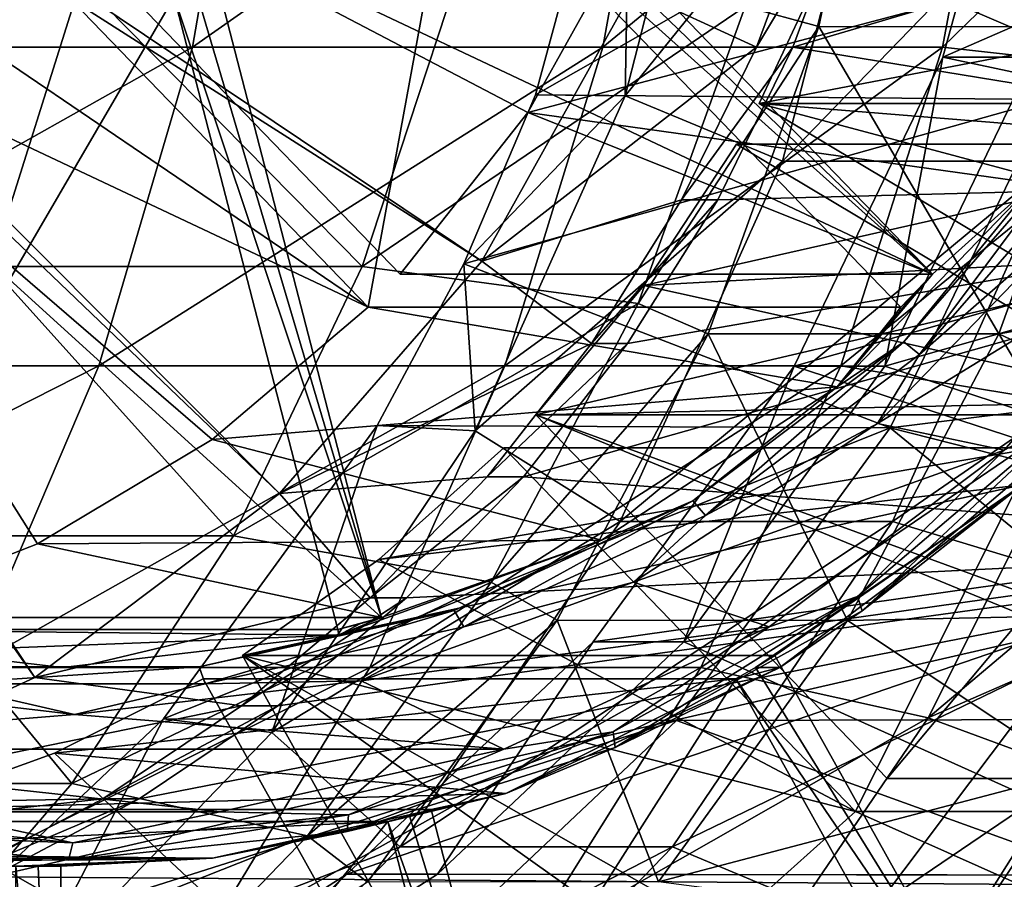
# Model space of a CAD drawing. Header units: metres. Extents: x 26 to 263, y -109 to 109.
# Tile 756 of 771: x 252.42 to 256.63, y -6.41 to -2.73. Entities that reach past the tile are written whole.
import ezdxf

# ---------------------------------------------------------------- set-up
doc = ezdxf.new("R2010")
doc.units = ezdxf.units.M
doc.layers.add('solid_500750', color=7, linetype='CONTINUOUS')

msp = doc.modelspace()

# ---------------------------------------------------------------- linework, layer by layer
at = {"layer": 'solid_500750'}
for points in [[(249.400635, -0.411734, 95.12413), (249.311615, -0.524038, 95.100281), (254.391037, -3.761671, 94.123863)], [(249.400635, -0.411734, 95.12413), (254.391037, -3.761671, 94.123863), (255.037109, -2.603266, 94.296959)], [(249.311615, -0.524038, 95.100281), (249.20314, -0.616203, 95.07122), (253.526016, -4.756293, 93.89212)], [(249.311615, -0.524038, 95.100281), (253.526016, -4.756293, 93.89212), (254.391037, -3.761671, 94.123863)], [(249.20314, -0.616203, 95.07122), (249.079376, -0.684689, 95.038063), (252.48082, -5.542405, 93.612099)], [(249.20314, -0.616203, 95.07122), (252.48082, -5.542405, 93.612099), (253.526016, -4.756293, 93.89212)], [(249.079376, -0.684689, 95.038063), (251.299713, -6.08683, 93.29567), (252.48082, -5.542405, 93.612099)], [(256.118256, -1.40233, 105.146317), (255.83313, -2.758803, 105.069931), (255.517426, -2.672647, 104.985352)], [(256.118256, -1.40233, 105.146317), (257.075073, -2.759274, 100.43338), (255.83313, -2.758803, 105.069931)], [(256.118256, -1.40233, 105.146317), (257.360901, -1.400373, 100.509956), (257.075073, -2.759274, 100.43338)], [(253.398148, -1.435788, 114.240791), (251.342224, -1.435788, 117.477196), (251.112076, -2.847009, 117.316475)], [(253.154861, -2.847009, 114.100761), (253.398148, -1.435788, 114.240791), (251.112076, -2.847009, 117.316475)], [(255.163879, -1.435788, 110.837357), (253.398148, -1.435788, 114.240791), (253.154861, -2.847009, 114.100761)], [(254.909302, -2.847009, 110.719086), (255.163879, -1.435788, 110.837357), (253.154861, -2.847009, 114.100761)], [(256.625946, -1.435788, 107.292847), (255.163879, -1.435788, 110.837357), (254.909302, -2.847009, 110.719086)], [(256.36203, -2.847009, 107.197235), (256.625946, -1.435788, 107.292847), (254.909302, -2.847009, 110.719086)], [(257.747345, -1.497833, 103.698769), (256.625946, -1.435788, 107.292847), (256.36203, -2.847009, 107.197235)], [(256.752686, -1.469569, 95.688316), (256.362366, -2.889838, 95.58374), (259.065521, -1.711326, 96.307945)], [(256.750519, -2.889838, 94.134834), (256.362366, -2.889838, 95.58374), (256.752686, -1.469569, 95.688316)], [(257.452271, -2.967764, 103.61972), (257.747345, -1.497833, 103.698769), (256.36203, -2.847009, 107.197235)], [(254.620728, -3.05013, 103.916901), (255.032028, -1.537993, 104.027107), (257.227356, -1.561959, 95.815483)], [(254.620728, -3.05013, 103.916901), (255.004745, -3.054972, 104.537415), (255.032028, -1.537993, 104.027107)], [(255.393127, -1.537359, 104.641464), (255.004745, -3.054972, 104.537415), (256.102448, -1.693172, 104.831505)], [(255.032028, -1.537993, 104.027107), (255.004745, -3.054972, 104.537415), (255.393127, -1.537359, 104.641464)], [(254.620728, -3.05013, 103.916901), (257.227356, -1.561959, 95.815483), (256.812836, -3.070354, 95.70443)], [(255.004745, -3.054972, 104.537415), (255.677658, -3.334505, 104.717697), (256.102448, -1.693172, 104.831505)], [(257.266968, -1.693172, 100.484795), (256.102448, -1.693172, 104.831505), (255.677658, -3.334505, 104.717697)], [(257.266968, -1.693172, 100.484795), (255.677658, -3.334505, 104.717697), (256.842194, -3.334505, 100.370987)], [(255.721832, -2.847322, 93.859238), (259.114746, -3.401484, 94.768234), (259.525085, -1.723935, 94.878166)], [(255.975616, -2.1628, 93.927231), (255.721832, -2.847322, 93.859238), (259.525085, -1.723935, 94.878166)], [(256.362366, -2.889838, 95.58374), (258.658234, -3.376469, 96.19883), (259.065521, -1.711326, 96.307945)], [(254.588272, -3.126905, 90.863853), (254.042053, -3.817734, 90.717522), (252.128952, -1.837168, 90.204979)], [(256.319336, -3.817734, 82.217285), (252.128952, -1.837168, 90.204979), (254.042053, -3.817734, 90.717522)], [(255.019012, -2.354422, 90.979256), (254.588272, -3.126905, 90.863853), (252.128952, -1.837168, 90.204979)], [(254.40625, -1.837168, 81.70475), (252.128952, -1.837168, 90.204979), (256.319336, -3.817734, 82.217285)], [(254.40625, -1.837168, 81.70475), (256.319336, -3.817734, 82.217285), (254.339218, -1.909188, 81.68679)], [(254.339218, -1.909188, 81.68679), (256.319336, -3.817734, 82.217285), (254.269638, -1.978589, 81.668152)], [(251.52124, -2.33858, 90.042168), (251.992355, -1.978589, 90.168381), (253.905457, -3.959155, 90.680923)], [(254.269638, -1.978589, 81.668152), (253.905457, -3.959155, 90.680923), (251.992355, -1.978589, 90.168381)], [(254.269638, -1.978589, 81.668152), (256.182739, -3.959155, 82.180687), (253.905457, -3.959155, 90.680923)], [(254.269638, -1.978589, 81.668152), (256.319336, -3.817734, 82.217285), (256.182739, -3.959155, 82.180687)], [(255.037109, -2.603266, 94.296959), (255.566559, -2.847322, 94.438797), (255.820343, -2.1628, 94.50679)], [(255.566559, -2.847322, 94.438797), (255.721832, -2.847322, 93.859238), (255.975616, -2.1628, 93.927231)], [(255.820343, -2.1628, 94.50679), (255.566559, -2.847322, 94.438797), (255.975616, -2.1628, 93.927231)], [(257.84787, -3.271911, 91.737129), (255.884567, -2.429999, 91.211143), (258.169556, -2.309344, 91.823318)], [(251.52124, -2.33858, 90.042168), (253.905457, -3.959155, 90.680923), (250.985611, -2.580328, 89.898666)], [(257.385101, -2.386361, 82.088707), (254.588272, -3.126905, 90.863853), (255.019012, -2.354422, 90.979256)], [(257.385101, -2.386361, 82.088707), (256.752167, -3.429194, 81.919136), (254.588272, -3.126905, 90.863853)], [(257.84787, -3.271911, 91.737129), (255.577332, -3.088004, 91.128838), (255.884567, -2.429999, 91.211143)], [(258.201965, -2.582778, 82.307556), (255.884567, -2.429999, 91.211143), (255.577332, -3.088004, 91.128838)], [(252.676819, -2.563069, 111.903473), (252.292221, -3.78481, 111.70192), (250.77124, -2.563069, 115.17347)], [(252.676819, -2.563069, 111.903473), (253.880249, -3.78481, 108.309471), (252.292221, -3.78481, 111.70192)], [(252.676819, -2.563069, 111.903473), (254.281372, -2.563069, 108.475716), (253.880249, -3.78481, 108.309471)], [(255.517426, -2.672647, 104.985352), (253.880249, -3.78481, 108.309471), (254.281372, -2.563069, 108.475716)], [(252.492111, -4.970522, 90.302277), (251.685852, -5.285832, 90.086273), (250.985611, -2.580328, 89.898666)], [(253.96315, -5.285832, 81.586037), (250.985611, -2.580328, 89.898666), (251.685852, -5.285832, 90.086273)], [(253.23851, -4.524392, 90.502243), (252.492111, -4.970522, 90.302277), (250.985611, -2.580328, 89.898666)], [(253.905457, -3.959155, 90.680923), (253.23851, -4.524392, 90.502243), (250.985611, -2.580328, 89.898666)], [(253.262909, -2.580328, 81.398438), (250.985611, -2.580328, 89.898666), (253.96315, -5.285832, 81.586037)], [(253.170059, -2.608, 81.373566), (253.96315, -5.285832, 81.586037), (253.076294, -2.632092, 81.348442)], [(253.262909, -2.580328, 81.398438), (253.96315, -5.285832, 81.586037), (253.170059, -2.608, 81.373566)], [(255.037109, -2.603266, 94.296959), (254.391037, -3.761671, 94.123863), (255.566559, -2.847322, 94.438797)], [(257.854614, -3.088004, 82.628601), (258.201965, -2.582778, 82.307556), (255.577332, -3.088004, 91.128838)], [(253.076294, -2.632092, 81.348442), (251.499252, -5.337596, 90.036278), (250.799011, -2.632092, 89.848679)], [(253.076294, -2.632092, 81.348442), (253.776535, -5.337596, 81.536049), (251.499252, -5.337596, 90.036278)], [(253.076294, -2.632092, 81.348442), (253.96315, -5.285832, 81.586037), (253.776535, -5.337596, 81.536049)], [(255.517426, -2.672647, 104.985352), (255.060379, -3.942528, 104.8629), (253.880249, -3.78481, 108.309471)], [(255.83313, -2.758803, 105.069931), (255.060379, -3.942528, 104.8629), (255.517426, -2.672647, 104.985352)], [(255.83313, -2.758803, 105.069931), (255.359573, -4.072923, 104.943054), (255.060379, -3.942528, 104.8629)], [(255.83313, -2.758803, 105.069931), (256.602417, -4.072176, 100.306747), (255.359573, -4.072923, 104.943054)], [(255.83313, -2.758803, 105.069931), (257.075073, -2.759274, 100.43338), (256.602417, -4.072176, 100.306747)], [(256.602417, -4.072176, 100.306747), (257.075073, -2.759274, 100.43338), (257.946747, -3.84475, 100.666908)], [(253.154861, -2.847009, 114.100761), (251.112076, -2.847009, 117.316475), (250.73288, -4.209518, 117.051666)], [(252.753998, -4.209518, 113.870041), (253.154861, -2.847009, 114.100761), (250.73288, -4.209518, 117.051666)], [(254.909302, -2.847009, 110.719086), (253.154861, -2.847009, 114.100761), (252.753998, -4.209518, 113.870041)], [(254.489838, -4.209518, 110.524216), (254.909302, -2.847009, 110.719086), (252.753998, -4.209518, 113.870041)], [(254.391037, -3.761671, 94.123863), (255.245163, -3.500191, 94.352692), (255.566559, -2.847322, 94.438797)], [(256.36203, -2.847009, 107.197235), (254.909302, -2.847009, 110.719086), (254.489838, -4.209518, 110.524216)], [(255.927155, -4.209518, 107.039711), (256.36203, -2.847009, 107.197235), (254.489838, -4.209518, 110.524216)], [(255.245163, -3.500191, 94.352692), (255.400436, -3.500191, 93.773132), (255.721832, -2.847322, 93.859238)], [(255.566559, -2.847322, 94.438797), (255.245163, -3.500191, 94.352692), (255.721832, -2.847322, 93.859238)], [(255.721832, -2.847322, 93.859238), (255.400436, -3.500191, 93.773132), (259.114746, -3.401484, 94.768234)], [(257.452271, -2.967764, 103.61972), (256.36203, -2.847009, 107.197235), (255.927155, -4.209518, 107.039711)], [(256.362366, -2.889838, 95.58374), (255.726547, -4.211748, 95.413399), (258.658234, -3.376469, 96.19883)], [(256.114716, -4.211748, 93.964493), (255.726547, -4.211748, 95.413399), (256.362366, -2.889838, 95.58374)], [(256.114716, -4.211748, 93.964493), (256.362366, -2.889838, 95.58374), (256.750519, -2.889838, 94.134834)], [(256.114716, -4.211748, 93.964493), (256.750519, -2.889838, 94.134834), (259.046417, -3.376469, 94.749924)], [(256.966644, -4.382412, 103.489616), (257.452271, -2.967764, 103.61972), (255.927155, -4.209518, 107.039711)], [(254.314117, -3.773511, 103.834755), (254.620728, -3.05013, 103.916901), (256.812836, -3.070354, 95.70443)], [(254.314117, -3.773511, 103.834755), (255.004745, -3.054972, 104.537415), (254.620728, -3.05013, 103.916901)], [(254.314117, -3.773511, 103.834755), (254.36322, -4.487497, 104.36554), (255.004745, -3.054972, 104.537415)], [(254.314117, -3.773511, 103.834755), (256.812836, -3.070354, 95.70443), (256.137299, -4.474844, 95.523445)], [(255.004745, -3.054972, 104.537415), (254.36322, -4.487497, 104.36554), (255.677658, -3.334505, 104.717697)], [(258.457581, -4.187562, 96.145065), (256.137299, -4.474844, 95.523445), (256.812836, -3.070354, 95.70443)], [(257.84787, -3.271911, 91.737129), (257.417847, -4.188105, 91.621925), (255.577332, -3.088004, 91.128838)], [(259.69516, -4.188105, 83.121696), (255.577332, -3.088004, 91.128838), (257.417847, -4.188105, 91.621925)], [(257.854614, -3.088004, 82.628601), (255.577332, -3.088004, 91.128838), (259.69516, -4.188105, 83.121696)], [(256.319336, -3.817734, 82.217285), (254.042053, -3.817734, 90.717522), (254.588272, -3.126905, 90.863853)], [(256.752167, -3.429194, 81.919136), (256.319336, -3.817734, 82.217285), (254.588272, -3.126905, 90.863853)], [(255.084, -3.865574, 90.996666), (255.480743, -3.261209, 91.102959), (257.321259, -4.36131, 91.596046)], [(257.758026, -3.261209, 82.602722), (255.480743, -3.261209, 91.102959), (255.084, -3.865574, 90.996666)], [(257.758026, -3.261209, 82.602722), (255.084, -3.865574, 90.996666), (257.560822, -3.732436, 82.135788)], [(257.758026, -3.261209, 82.602722), (257.321259, -4.36131, 91.596046), (255.480743, -3.261209, 91.102959)], [(256.196564, -4.10717, 81.666855), (256.752167, -3.429194, 81.919136), (256.943359, -3.248538, 81.86692)], [(256.196564, -4.10717, 81.666855), (256.943359, -3.248538, 81.86692), (256.262878, -4.161611, 81.608742)], [(256.943359, -3.248538, 81.86692), (257.019562, -3.291597, 81.811462), (256.262878, -4.161611, 81.608742)], [(256.262878, -4.161611, 81.608742), (257.019562, -3.291597, 81.811462), (256.955109, -3.553606, 81.766457)], [(254.36322, -4.487497, 104.36554), (254.983719, -4.875161, 104.531784), (255.677658, -3.334505, 104.717697)], [(256.842194, -3.334505, 100.370987), (255.677658, -3.334505, 104.717697), (254.983719, -4.875161, 104.531784)], [(256.842194, -3.334505, 100.370987), (254.983719, -4.875161, 104.531784), (256.148254, -4.875161, 100.185074)], [(256.842194, -3.334505, 100.370987), (256.148254, -4.875161, 100.185074), (258.04184, -3.571523, 100.69239)], [(254.569916, -4.683691, 93.550629), (258.443695, -4.985344, 94.588448), (259.114746, -3.401484, 94.768234)], [(255.015182, -4.114328, 93.669922), (254.569916, -4.683691, 93.550629), (259.114746, -3.401484, 94.768234)], [(255.400436, -3.500191, 93.773132), (255.015182, -4.114328, 93.669922), (259.114746, -3.401484, 94.768234)], [(255.726547, -4.211748, 95.413399), (257.991669, -4.949747, 96.020241), (258.658234, -3.376469, 96.19883)], [(256.114716, -4.211748, 93.964493), (259.046417, -3.376469, 94.749924), (258.379822, -4.949747, 94.571342)], [(256.752167, -3.429194, 81.919136), (255.91095, -4.300073, 81.693764), (256.319336, -3.817734, 82.217285)], [(256.196564, -4.10717, 81.666855), (255.91095, -4.300073, 81.693764), (256.752167, -3.429194, 81.919136)], [(254.391037, -3.761671, 94.123863), (254.859909, -4.114328, 94.249481), (255.245163, -3.500191, 94.352692)], [(254.859909, -4.114328, 94.249481), (255.015182, -4.114328, 93.669922), (255.400436, -3.500191, 93.773132)], [(255.245163, -3.500191, 94.352692), (254.859909, -4.114328, 94.249481), (255.400436, -3.500191, 93.773132)], [(256.082886, -4.456598, 81.532776), (256.955109, -3.553606, 81.766457), (257.456299, -3.614879, 81.900726)], [(256.262878, -4.161611, 81.608742), (256.955109, -3.553606, 81.766457), (256.082886, -4.456598, 81.532776)], [(256.148254, -4.875161, 100.185074), (257.336823, -5.235544, 100.503502), (258.04184, -3.571523, 100.69239)], [(256.082886, -4.456598, 81.532776), (257.456299, -3.614879, 81.900726), (256.625458, -4.570092, 81.678139)], [(256.912231, -4.419353, 81.782646), (256.625458, -4.570092, 81.678139), (257.456299, -3.614879, 81.900726)], [(257.560822, -3.732436, 82.135788), (255.084, -3.865574, 90.996666), (254.622711, -4.41886, 90.873077)], [(256.899994, -4.41886, 82.372849), (257.560822, -3.732436, 82.135788), (254.622711, -4.41886, 90.873077)], [(252.292221, -3.78481, 111.70192), (253.329178, -4.936048, 108.081085), (251.76387, -4.936048, 111.425018)], [(252.292221, -3.78481, 111.70192), (253.880249, -3.78481, 108.309471), (253.329178, -4.936048, 108.081085)], [(255.060379, -3.942528, 104.8629), (253.329178, -4.936048, 108.081085), (253.880249, -3.78481, 108.309471)], [(254.391037, -3.761671, 94.123863), (253.526016, -4.756293, 93.89212), (254.859909, -4.114328, 94.249481)], [(253.944016, -4.464215, 103.735596), (254.314117, -3.773511, 103.834755), (256.137299, -4.474844, 95.523445)], [(253.944016, -4.464215, 103.735596), (254.36322, -4.487497, 104.36554), (254.314117, -3.773511, 103.834755)], [(255.91095, -4.300073, 81.693764), (256.251678, -3.889087, 82.199158), (256.319336, -3.817734, 82.217285)], [(256.182739, -3.959155, 82.180687), (256.319336, -3.817734, 82.217285), (256.251678, -3.889087, 82.199158)], [(254.622711, -4.41886, 90.873077), (255.084, -3.865574, 90.996666), (257.321259, -4.36131, 91.596046)], [(256.602417, -4.072176, 100.306747), (257.946747, -3.84475, 100.666908), (257.656708, -4.57081, 100.589203)], [(255.91095, -4.300073, 81.693764), (256.182739, -3.959155, 82.180687), (256.251678, -3.889087, 82.199158)], [(255.060379, -3.942528, 104.8629), (254.431824, -5.134221, 104.694504), (253.329178, -4.936048, 108.081085)], [(255.359573, -4.072923, 104.943054), (254.431824, -5.134221, 104.694504), (255.060379, -3.942528, 104.8629)], [(255.91095, -4.300073, 81.693764), (253.23851, -4.524392, 90.502243), (253.905457, -3.959155, 90.680923)], [(255.91095, -4.300073, 81.693764), (253.905457, -3.959155, 90.680923), (256.182739, -3.959155, 82.180687)], [(255.359573, -4.072923, 104.943054), (254.713745, -5.296689, 104.770035), (254.431824, -5.134221, 104.694504)], [(255.359573, -4.072923, 104.943054), (255.955002, -5.298323, 100.133301), (254.713745, -5.296689, 104.770035)], [(255.359573, -4.072923, 104.943054), (256.602417, -4.072176, 100.306747), (255.955002, -5.298323, 100.133301)], [(255.955002, -5.298323, 100.133301), (256.602417, -4.072176, 100.306747), (257.318481, -5.269838, 100.498589)], [(256.602417, -4.072176, 100.306747), (257.656708, -4.57081, 100.589203), (257.318481, -5.269838, 100.498589)], [(253.526016, -4.756293, 93.89212), (254.414642, -4.683691, 94.130188), (254.859909, -4.114328, 94.249481)], [(254.414642, -4.683691, 94.130188), (254.569916, -4.683691, 93.550629), (255.015182, -4.114328, 93.669922)], [(254.859909, -4.114328, 94.249481), (254.414642, -4.683691, 94.130188), (255.015182, -4.114328, 93.669922)], [(255.293671, -4.7863, 81.424957), (255.91095, -4.300073, 81.693764), (256.196564, -4.10717, 81.666855)], [(255.293671, -4.7863, 81.424957), (256.196564, -4.10717, 81.666855), (255.348007, -4.849742, 81.36364)], [(256.196564, -4.10717, 81.666855), (256.262878, -4.161611, 81.608742), (255.348007, -4.849742, 81.36364)], [(255.348007, -4.849742, 81.36364), (256.262878, -4.161611, 81.608742), (256.082886, -4.456598, 81.532776)], [(252.753998, -4.209518, 113.870041), (250.73288, -4.209518, 117.051666), (250.211121, -5.5, 116.687294)], [(252.202438, -5.5, 113.552582), (252.753998, -4.209518, 113.870041), (250.211121, -5.5, 116.687294)], [(254.489838, -4.209518, 110.524216), (252.753998, -4.209518, 113.870041), (252.202438, -5.5, 113.552582)], [(253.912689, -5.5, 110.256088), (254.489838, -4.209518, 110.524216), (252.202438, -5.5, 113.552582)], [(255.927155, -4.209518, 107.039711), (254.489838, -4.209518, 110.524216), (253.912689, -5.5, 110.256088)], [(255.328812, -5.5, 106.82296), (255.927155, -4.209518, 107.039711), (253.912689, -5.5, 110.256088)], [(256.966644, -4.382412, 103.489616), (255.927155, -4.209518, 107.039711), (255.328812, -5.5, 106.82296)], [(258.457581, -4.187562, 96.145065), (258.090027, -4.971516, 96.0466), (256.137299, -4.474844, 95.523445)], [(255.726547, -4.211748, 95.413399), (254.867294, -5.389723, 95.183197), (257.991669, -4.949747, 96.020241)], [(255.255463, -5.389723, 93.734291), (254.867294, -5.389723, 95.183197), (255.726547, -4.211748, 95.413399)], [(255.255463, -5.389723, 93.734291), (255.726547, -4.211748, 95.413399), (256.114716, -4.211748, 93.964493)], [(255.255463, -5.389723, 93.734291), (256.114716, -4.211748, 93.964493), (258.379822, -4.949747, 94.571342)], [(255.91095, -4.300073, 81.693764), (254.903641, -4.955329, 81.423897), (253.23851, -4.524392, 90.502243)], [(255.293671, -4.7863, 81.424957), (254.903641, -4.955329, 81.423897), (255.91095, -4.300073, 81.693764)], [(256.769897, -5.204862, 91.448334), (254.622711, -4.41886, 90.873077), (257.321259, -4.36131, 91.596046)], [(256.769897, -5.204862, 91.448334), (256.125488, -5.974639, 91.275688), (254.622711, -4.41886, 90.873077)], [(258.402771, -5.974639, 82.775459), (254.622711, -4.41886, 90.873077), (256.125488, -5.974639, 91.275688)], [(256.899994, -4.41886, 82.372849), (254.622711, -4.41886, 90.873077), (258.402771, -5.974639, 82.775459)], [(256.299469, -5.715424, 103.310875), (256.966644, -4.382412, 103.489616), (255.328812, -5.5, 106.82296)], [(256.912231, -4.419353, 81.782646), (255.997391, -5.196609, 81.53756), (256.625458, -4.570092, 81.678139)], [(256.017761, -5.257553, 81.618858), (255.997391, -5.196609, 81.53756), (256.912231, -4.419353, 81.782646)], [(256.943329, -4.471181, 81.866821), (256.017761, -5.257553, 81.618858), (256.912231, -4.419353, 81.782646)], [(257.656708, -4.57081, 100.589203), (256.966644, -4.382412, 103.489616), (256.299469, -5.715424, 103.310875)], [(255.03949, -5.135365, 81.253242), (256.082886, -4.456598, 81.532776), (256.625458, -4.570092, 81.678139)], [(255.348007, -4.849742, 81.36364), (256.082886, -4.456598, 81.532776), (255.03949, -5.135365, 81.253242)], [(253.031158, -5.719069, 103.491043), (253.944016, -4.464215, 103.735596), (256.137299, -4.474844, 95.523445)], [(253.031158, -5.719069, 103.491043), (253.493729, -5.777064, 104.132599), (253.944016, -4.464215, 103.735596)], [(253.031158, -5.719069, 103.491043), (256.137299, -4.474844, 95.523445), (255.224426, -5.726282, 95.278877)], [(253.944016, -4.464215, 103.735596), (253.493729, -5.777064, 104.132599), (254.36322, -4.487497, 104.36554)], [(254.36322, -4.487497, 104.36554), (253.493729, -5.777064, 104.132599), (254.983719, -4.875161, 104.531784)], [(257.661682, -5.720441, 95.931847), (255.224426, -5.726282, 95.278877), (256.137299, -4.474844, 95.523445)], [(256.943329, -4.471181, 81.866821), (256.70282, -4.71897, 81.905914), (256.017761, -5.257553, 81.618858)], [(258.090027, -4.971516, 96.0466), (257.661682, -5.720441, 95.931847), (256.137299, -4.474844, 95.523445)], [(254.903641, -4.955329, 81.423897), (252.492111, -4.970522, 90.302277), (253.23851, -4.524392, 90.502243)], [(253.951797, -5.037731, 90.693336), (254.486099, -4.560282, 90.836479), (255.988876, -6.11606, 91.23909)], [(256.763397, -4.560282, 82.33625), (254.486099, -4.560282, 90.836479), (253.951797, -5.037731, 90.693336)], [(256.763397, -4.560282, 82.33625), (253.951797, -5.037731, 90.693336), (256.70282, -4.71897, 81.905914)], [(256.763397, -4.560282, 82.33625), (255.988876, -6.11606, 91.23909), (254.486099, -4.560282, 90.836479)], [(255.03949, -5.135365, 81.253242), (256.625458, -4.570092, 81.678139), (255.6203, -5.326144, 81.408844)], [(255.997391, -5.196609, 81.53756), (255.6203, -5.326144, 81.408844), (256.625458, -4.570092, 81.678139)], [(256.763397, -4.560282, 82.33625), (258.266174, -6.11606, 82.738861), (255.988876, -6.11606, 91.23909)], [(257.656708, -4.57081, 100.589203), (256.299469, -5.715424, 103.310875), (257.318481, -5.269838, 100.498589)], [(253.526016, -4.756293, 93.89212), (253.913803, -5.202196, 93.99601), (254.414642, -4.683691, 94.130188)], [(253.913803, -5.202196, 93.99601), (254.069077, -5.202196, 93.416451), (254.569916, -4.683691, 93.550629)], [(254.414642, -4.683691, 94.130188), (253.913803, -5.202196, 93.99601), (254.569916, -4.683691, 93.550629)], [(254.569916, -4.683691, 93.550629), (254.069077, -5.202196, 93.416451), (258.443695, -4.985344, 94.588448)], [(253.526016, -4.756293, 93.89212), (252.48082, -5.542405, 93.612099), (253.913803, -5.202196, 93.99601)], [(256.70282, -4.71897, 81.905914), (253.951797, -5.037731, 90.693336), (253.367889, -5.448579, 90.536903)], [(255.645172, -5.448579, 82.036667), (256.70282, -4.71897, 81.905914), (253.367889, -5.448579, 90.536903)], [(255.561905, -5.499261, 82.014359), (255.665421, -5.499261, 81.627983), (256.70282, -4.71897, 81.905914)], [(255.645172, -5.448579, 82.036667), (255.561905, -5.499261, 82.014359), (256.70282, -4.71897, 81.905914)], [(256.017761, -5.257553, 81.618858), (256.70282, -4.71897, 81.905914), (255.665421, -5.499261, 81.627983)], [(254.274109, -5.256245, 81.15181), (254.903641, -4.955329, 81.423897), (255.293671, -4.7863, 81.424957)], [(254.274109, -5.256245, 81.15181), (255.293671, -4.7863, 81.424957), (254.314941, -5.325916, 81.086868)], [(255.293671, -4.7863, 81.424957), (255.348007, -4.849742, 81.36364), (254.314941, -5.325916, 81.086868)], [(253.493729, -5.777064, 104.132599), (254.042221, -6.267116, 104.279549), (254.983719, -4.875161, 104.531784)], [(256.148254, -4.875161, 100.185074), (254.983719, -4.875161, 104.531784), (254.042221, -6.267116, 104.279549)], [(256.148254, -4.875161, 100.185074), (254.042221, -6.267116, 104.279549), (255.206757, -6.267116, 99.932838)], [(254.314941, -5.325916, 81.086868), (255.348007, -4.849742, 81.36364), (255.03949, -5.135365, 81.253242)], [(256.148254, -4.875161, 100.185074), (255.206757, -6.267116, 99.932838), (257.336823, -5.235544, 100.503502)], [(251.76387, -4.936048, 111.425018), (252.638428, -5.995336, 107.794807), (251.101578, -5.995336, 111.077927)], [(251.76387, -4.936048, 111.425018), (253.329178, -4.936048, 108.081085), (252.638428, -5.995336, 107.794807)], [(254.903641, -4.955329, 81.423897), (253.96315, -5.285832, 81.586037), (252.492111, -4.970522, 90.302277)], [(254.431824, -5.134221, 104.694504), (252.638428, -5.995336, 107.794807), (253.329178, -4.936048, 108.081085)], [(254.903641, -4.955329, 81.423897), (253.780746, -5.362103, 81.123062), (253.96315, -5.285832, 81.586037)], [(254.274109, -5.256245, 81.15181), (253.780746, -5.362103, 81.123062), (254.903641, -4.955329, 81.423897)], [(253.813904, -6.383859, 94.900986), (257.083984, -6.388003, 95.777077), (257.991669, -4.949747, 96.020241)], [(254.867294, -5.389723, 95.183197), (253.813904, -6.383859, 94.900986), (257.991669, -4.949747, 96.020241)], [(255.255463, -5.389723, 93.734291), (258.379822, -4.949747, 94.571342), (257.472168, -6.388003, 94.328171)], [(253.96315, -5.285832, 81.586037), (251.685852, -5.285832, 90.086273), (252.492111, -4.970522, 90.302277)], [(252.295258, -6.39474, 92.941223), (257.529572, -6.433815, 94.343552), (258.443695, -4.985344, 94.588448)], [(252.925888, -6.062005, 93.110176), (252.295258, -6.39474, 92.941223), (258.443695, -4.985344, 94.588448)], [(253.519104, -5.663164, 93.269104), (252.925888, -6.062005, 93.110176), (258.443695, -4.985344, 94.588448)], [(254.069077, -5.202196, 93.416451), (253.519104, -5.663164, 93.269104), (258.443695, -4.985344, 94.588448)], [(253.367889, -5.448579, 90.536903), (253.951797, -5.037731, 90.693336), (255.988876, -6.11606, 91.23909)], [(254.431824, -5.134221, 104.694504), (253.646362, -6.219477, 104.48407), (252.638428, -5.995336, 107.794807)], [(254.713745, -5.296689, 104.770035), (253.646362, -6.219477, 104.48407), (254.431824, -5.134221, 104.694504)], [(253.875351, -5.557042, 80.94136), (255.03949, -5.135365, 81.253242), (255.6203, -5.326144, 81.408844)], [(254.314941, -5.325916, 81.086868), (255.03949, -5.135365, 81.253242), (253.875351, -5.557042, 80.94136)], [(252.48082, -5.542405, 93.612099), (253.363831, -5.663164, 93.848671), (253.913803, -5.202196, 93.99601)], [(253.363831, -5.663164, 93.848671), (253.519104, -5.663164, 93.269104), (254.069077, -5.202196, 93.416451)], [(253.913803, -5.202196, 93.99601), (253.363831, -5.663164, 93.848671), (254.069077, -5.202196, 93.416451)], [(255.997391, -5.196609, 81.53756), (254.953674, -5.774163, 81.257935), (255.6203, -5.326144, 81.408844)], [(254.961807, -5.84188, 81.335953), (254.953674, -5.774163, 81.257935), (255.997391, -5.196609, 81.53756)], [(256.017761, -5.257553, 81.618858), (254.961807, -5.84188, 81.335953), (255.997391, -5.196609, 81.53756)], [(258.402771, -5.974639, 82.775459), (256.125488, -5.974639, 91.275688), (256.769897, -5.204862, 91.448334)], [(253.182449, -5.496467, 80.859344), (253.780746, -5.362103, 81.123062), (254.274109, -5.256245, 81.15181)], [(253.182449, -5.496467, 80.859344), (254.274109, -5.256245, 81.15181), (253.208817, -5.569323, 80.790527)], [(254.274109, -5.256245, 81.15181), (254.314941, -5.325916, 81.086868), (253.208817, -5.569323, 80.790527)], [(256.017761, -5.257553, 81.618858), (255.665421, -5.499261, 81.627983), (254.961807, -5.84188, 81.335953)], [(255.206757, -6.267116, 99.932838), (256.377045, -6.756343, 100.246368), (257.336823, -5.235544, 100.503502)], [(257.937012, -5.993362, 96.523239), (257.336823, -5.235544, 100.503502), (256.377045, -6.756343, 100.246368)], [(254.713745, -5.296689, 104.770035), (253.903534, -6.418306, 104.552971), (253.646362, -6.219477, 104.48407)], [(253.776535, -5.337596, 81.536049), (253.96315, -5.285832, 81.586037), (253.870071, -5.312592, 81.561104)], [(253.780746, -5.362103, 81.123062), (253.870071, -5.312592, 81.561104), (253.96315, -5.285832, 81.586037)], [(254.713745, -5.296689, 104.770035), (255.147247, -6.416178, 99.916893), (253.903534, -6.418306, 104.552971)], [(254.713745, -5.296689, 104.770035), (255.955002, -5.298323, 100.133301), (255.147247, -6.416178, 99.916893)], [(255.147247, -6.416178, 99.916893), (255.955002, -5.298323, 100.133301), (256.930023, -5.947098, 100.394524)], [(255.955002, -5.298323, 100.133301), (257.318481, -5.269838, 100.498589), (256.930023, -5.947098, 100.394524)], [(257.318481, -5.269838, 100.498589), (256.299469, -5.715424, 103.310875), (256.930023, -5.947098, 100.394524)], [(253.780746, -5.362103, 81.123062), (250.648712, -5.481875, 89.808411), (251.499252, -5.337596, 90.036278)], [(253.780746, -5.362103, 81.123062), (251.499252, -5.337596, 90.036278), (253.776535, -5.337596, 81.536049)], [(253.208817, -5.569323, 80.790527), (254.314941, -5.325916, 81.086868), (253.875351, -5.557042, 80.94136)], [(253.780746, -5.362103, 81.123062), (253.776535, -5.337596, 81.536049), (253.870071, -5.312592, 81.561104)], [(253.875351, -5.557042, 80.94136), (255.6203, -5.326144, 81.408844), (254.486038, -5.848998, 81.104965)], [(254.953674, -5.774163, 81.257935), (254.486038, -5.848998, 81.104965), (255.6203, -5.326144, 81.408844)], [(252.598572, -5.5, 80.806351), (251.416397, -5.362103, 80.489632), (249.786835, -5.481876, 89.577507)], [(253.780746, -5.362103, 81.123062), (252.598572, -5.5, 80.806351), (250.648712, -5.481875, 89.808411)], [(252.066406, -5.496467, 80.560341), (251.416397, -5.362103, 80.489632), (252.598572, -5.5, 80.806351)], [(253.182449, -5.496467, 80.859344), (252.598572, -5.5, 80.806351), (253.780746, -5.362103, 81.123062)], [(254.202087, -6.383859, 93.45208), (253.813904, -6.383859, 94.900986), (254.867294, -5.389723, 95.183197)], [(254.202087, -6.383859, 93.45208), (254.867294, -5.389723, 95.183197), (255.255463, -5.389723, 93.734291)], [(254.202087, -6.383859, 93.45208), (255.255463, -5.389723, 93.734291), (257.472168, -6.388003, 94.328171)], [(255.245438, -6.783123, 91.039917), (253.367889, -5.448579, 90.536903), (255.988876, -6.11606, 91.23909)], [(255.245438, -6.783123, 91.039917), (254.430511, -7.354011, 90.821587), (253.367889, -5.448579, 90.536903)], [(256.707794, -7.354011, 82.321358), (253.367889, -5.448579, 90.536903), (254.430511, -7.354011, 90.821587)], [(255.645172, -5.448579, 82.036667), (253.367889, -5.448579, 90.536903), (256.707794, -7.354011, 82.321358)], [(255.645172, -5.448579, 82.036667), (256.707794, -7.354011, 82.321358), (255.561905, -5.499261, 82.014359)], [(252.598572, -5.5, 80.806351), (249.786835, -5.481876, 89.577507), (250.648712, -5.481875, 89.808411)], [(253.912689, -5.5, 110.256088), (252.202438, -5.5, 113.552582), (251.509613, -6.696376, 113.153816)], [(253.187714, -6.696376, 109.919289), (253.912689, -5.5, 110.256088), (251.509613, -6.696376, 113.153816)], [(252.066406, -5.496467, 80.560341), (252.598572, -5.5, 80.806351), (253.182449, -5.496467, 80.859344)], [(252.066406, -5.496467, 80.560341), (253.182449, -5.496467, 80.859344), (252.077972, -5.569323, 80.487564)], [(253.182449, -5.496467, 80.859344), (253.208817, -5.569323, 80.790527), (252.077972, -5.569323, 80.487564)], [(255.328812, -5.5, 106.82296), (253.912689, -5.5, 110.256088), (253.187714, -6.696376, 109.919289)], [(254.577209, -6.696376, 106.55069), (255.328812, -5.5, 106.82296), (253.187714, -6.696376, 109.919289)], [(255.477875, -5.548579, 81.991844), (254.493988, -6.039209, 81.314148), (255.665421, -5.499261, 81.627983)], [(254.961807, -5.84188, 81.335953), (255.665421, -5.499261, 81.627983), (254.493988, -6.039209, 81.314148)], [(256.299469, -5.715424, 103.310875), (255.328812, -5.5, 106.82296), (254.577209, -6.696376, 106.55069)], [(255.561905, -5.499261, 82.014359), (256.707794, -7.354011, 82.321358), (255.477875, -5.548579, 81.991844)], [(255.561905, -5.499261, 82.014359), (255.477875, -5.548579, 81.991844), (255.665421, -5.499261, 81.627983)], [(251.425308, -5.557042, 80.284966), (252.65033, -5.7, 80.613159), (250.814606, -5.848998, 80.121353)], [(252.48082, -5.542405, 93.612099), (251.299713, -6.08683, 93.29567), (253.363831, -5.663164, 93.848671)], [(252.077972, -5.569323, 80.487564), (252.65033, -5.7, 80.613159), (251.425308, -5.557042, 80.284966)], [(252.56514, -5.866587, 90.321838), (253.200577, -5.548579, 90.492081), (254.263199, -7.454011, 90.776764)], [(255.477875, -5.548579, 81.991844), (253.200577, -5.548579, 90.492081), (252.56514, -5.866587, 90.321838)], [(255.477875, -5.548579, 81.991844), (252.56514, -5.866587, 90.321838), (254.493988, -6.039209, 81.314148)], [(252.65033, -5.7, 80.613159), (253.875351, -5.557042, 80.94136), (254.486038, -5.848998, 81.104965)], [(253.208817, -5.569323, 80.790527), (253.875351, -5.557042, 80.94136), (252.65033, -5.7, 80.613159)], [(255.477875, -5.548579, 81.991844), (254.263199, -7.454011, 90.776764), (253.200577, -5.548579, 90.492081)], [(255.477875, -5.548579, 81.991844), (256.540497, -7.454011, 82.276535), (254.263199, -7.454011, 90.776764)], [(255.477875, -5.548579, 81.991844), (256.707794, -7.354011, 82.321358), (256.540497, -7.454011, 82.276535)], [(252.077972, -5.569323, 80.487564), (253.208817, -5.569323, 80.790527), (252.65033, -5.7, 80.613159)], [(251.299713, -6.08683, 93.29567), (252.770615, -6.062005, 93.689743), (253.363831, -5.663164, 93.848671)], [(252.770615, -6.062005, 93.689743), (252.925888, -6.062005, 93.110176), (253.519104, -5.663164, 93.269104)], [(253.363831, -5.663164, 93.848671), (252.770615, -6.062005, 93.689743), (253.519104, -5.663164, 93.269104)], [(252.65033, -5.7, 80.613159), (254.486038, -5.848998, 81.104965), (250.814606, -5.848998, 80.121353)], [(251.912399, -6.777356, 103.191315), (253.031158, -5.719069, 103.491043), (255.224426, -5.726282, 95.278877)], [(251.912399, -6.777356, 103.191315), (252.423996, -6.887164, 103.846008), (253.031158, -5.719069, 103.491043)], [(253.031158, -5.719069, 103.491043), (252.423996, -6.887164, 103.846008), (253.493729, -5.777064, 104.132599)], [(255.463165, -6.941967, 103.086823), (256.299469, -5.715424, 103.310875), (254.577209, -6.696376, 106.55069)], [(257.661682, -5.720441, 95.931847), (257.174255, -6.430813, 95.801254), (255.224426, -5.726282, 95.278877)], [(256.930023, -5.947098, 100.394524), (256.299469, -5.715424, 103.310875), (255.463165, -6.941967, 103.086823)], [(251.912399, -6.777356, 103.191315), (255.224426, -5.726282, 95.278877), (254.104568, -6.783211, 94.978859)], [(257.174255, -6.430813, 95.801254), (254.104568, -6.783211, 94.978859), (255.224426, -5.726282, 95.278877)], [(256.664307, -5.742763, 99.598648), (255.63562, -7.111065, 99.323051), (257.160309, -6.759254, 99.731529)], [(257.187988, -7.111317, 93.527351), (255.63562, -7.111065, 99.323051), (256.664307, -5.742763, 99.598648)], [(253.493729, -5.777064, 104.132599), (252.423996, -6.887164, 103.846008), (254.042221, -6.267116, 104.279549)], [(253.816025, -6.201706, 81.028992), (253.821167, -6.129819, 80.954529), (254.953674, -5.774163, 81.257935)], [(254.961807, -5.84188, 81.335953), (253.816025, -6.201706, 81.028992), (254.953674, -5.774163, 81.257935)], [(254.953674, -5.774163, 81.257935), (253.821167, -6.129819, 80.954529), (254.486038, -5.848998, 81.104965)], [(253.271561, -6.11621, 80.779594), (252.029099, -6.11621, 80.446732), (250.814606, -5.848998, 80.121353)], [(254.486038, -5.848998, 81.104965), (253.271561, -6.11621, 80.779594), (250.814606, -5.848998, 80.121353)], [(253.821167, -6.129819, 80.954529), (253.271561, -6.11621, 80.779594), (254.486038, -5.848998, 81.104965)], [(254.961807, -5.84188, 81.335953), (254.493988, -6.039209, 81.314148), (253.816025, -6.201706, 81.028992)], [(251.898392, -6.106987, 90.143211), (252.56514, -5.866587, 90.321838), (254.263199, -7.454011, 90.776764)], [(254.493988, -6.039209, 81.314148), (252.56514, -5.866587, 90.321838), (251.898392, -6.106987, 90.143211)], [(255.147247, -6.416178, 99.916893), (256.930023, -5.947098, 100.394524), (256.49707, -6.59339, 100.278526)], [(256.930023, -5.947098, 100.394524), (255.463165, -6.941967, 103.086823), (256.49707, -6.59339, 100.278526)], [(251.101578, -5.995336, 111.077927), (252.638428, -5.995336, 107.794807), (251.820862, -6.942942, 107.455971)], [(253.646362, -6.219477, 104.48407), (251.820862, -6.942942, 107.455971), (252.638428, -5.995336, 107.794807)], [(257.426849, -6.73683, 96.386559), (257.937012, -5.993362, 96.523239), (256.377045, -6.756343, 100.246368)], [(250.036118, -6.364872, 92.957146), (252.139984, -6.39474, 93.52079), (252.770615, -6.062005, 93.689743)], [(251.299713, -6.08683, 93.29567), (250.036118, -6.364872, 92.957146), (252.770615, -6.062005, 93.689743)], [(254.175674, -6.106987, 81.642975), (254.493988, -6.039209, 81.314148), (251.898392, -6.106987, 90.143211)], [(252.139984, -6.39474, 93.52079), (252.295258, -6.39474, 92.941223), (252.925888, -6.062005, 93.110176)], [(252.770615, -6.062005, 93.689743), (252.139984, -6.39474, 93.52079), (252.925888, -6.062005, 93.110176)], [(253.989075, -6.15875, 81.592987), (253.239716, -6.315214, 80.978119), (254.493988, -6.039209, 81.314148)], [(253.816025, -6.201706, 81.028992), (254.493988, -6.039209, 81.314148), (253.239716, -6.315214, 80.978119)], [(254.082581, -6.133629, 81.618034), (253.989075, -6.15875, 81.592987), (254.493988, -6.039209, 81.314148)], [(254.175674, -6.106987, 81.642975), (254.082581, -6.133629, 81.618034), (254.493988, -6.039209, 81.314148)], [(251.432877, -6.201706, 80.390518), (251.465652, -6.129819, 80.323463), (252.643402, -6.249909, 80.638992)], [(252.643402, -6.249909, 80.638992), (251.465652, -6.129819, 80.323463), (252.029099, -6.11621, 80.446732)], [(253.378342, -7.899134, 90.539703), (251.898392, -6.106987, 90.143211), (254.263199, -7.454011, 90.776764)], [(253.378342, -7.899134, 90.539703), (252.448441, -8.232219, 90.290573), (251.898392, -6.106987, 90.143211)], [(254.725739, -8.232219, 81.790344), (251.898392, -6.106987, 90.143211), (252.448441, -8.232219, 90.290573)], [(254.175674, -6.106987, 81.642975), (251.898392, -6.106987, 90.143211), (254.725739, -8.232219, 81.790344)], [(252.643402, -6.249909, 80.638992), (252.029099, -6.11621, 80.446732), (253.271561, -6.11621, 80.779594)], [(252.624451, -6.323205, 80.709755), (252.643402, -6.249909, 80.638992), (253.821167, -6.129819, 80.954529)], [(253.816025, -6.201706, 81.028992), (252.624451, -6.323205, 80.709755), (253.821167, -6.129819, 80.954529)], [(253.821167, -6.129819, 80.954529), (252.643402, -6.249909, 80.638992), (253.271561, -6.11621, 80.779594)], [(254.082581, -6.133629, 81.618034), (254.725739, -8.232219, 81.790344), (253.989075, -6.15875, 81.592987)], [(254.175674, -6.106987, 81.642975), (254.725739, -8.232219, 81.790344), (254.082581, -6.133629, 81.618034)], [(257.575592, -6.823047, 82.13974), (255.245438, -6.783123, 91.039917), (255.988876, -6.11606, 91.23909)], [(257.575592, -6.823047, 82.13974), (255.988876, -6.11606, 91.23909), (258.266174, -6.11606, 82.738861)], [(253.989075, -6.15875, 81.592987), (251.711777, -6.15875, 90.093216), (251.018509, -6.295656, 89.907486)], [(253.989075, -6.15875, 81.592987), (251.018509, -6.295656, 89.907486), (253.239716, -6.315214, 80.978119)], [(253.989075, -6.15875, 81.592987), (252.261841, -8.283983, 90.240585), (251.711777, -6.15875, 90.093216)], [(253.989075, -6.15875, 81.592987), (254.539139, -8.283983, 81.740349), (252.261841, -8.283983, 90.240585)], [(253.989075, -6.15875, 81.592987), (254.725739, -8.232219, 81.790344), (254.539139, -8.283983, 81.740349)], [(252.624451, -6.323205, 80.709755), (251.957428, -6.315214, 80.634583), (251.432877, -6.201706, 80.390518)], [(252.624451, -6.323205, 80.709755), (251.432877, -6.201706, 80.390518), (252.643402, -6.249909, 80.638992)], [(253.646362, -6.219477, 104.48407), (252.720581, -7.177391, 104.236046), (251.820862, -6.942942, 107.455971)], [(253.816025, -6.201706, 81.028992), (253.239716, -6.315214, 80.978119), (252.624451, -6.323205, 80.709755)], [(253.903534, -6.418306, 104.552971), (252.720581, -7.177391, 104.236046), (253.646362, -6.219477, 104.48407)], [(252.423996, -6.887164, 103.846008), (252.88147, -7.46887, 103.968567), (254.042221, -6.267116, 104.279549)], [(255.206757, -6.267116, 99.932838), (254.042221, -6.267116, 104.279549), (252.88147, -7.46887, 103.968567)], [(255.206757, -6.267116, 99.932838), (252.88147, -7.46887, 103.968567), (254.04599, -7.46887, 99.621857)], [(255.206757, -6.267116, 99.932838), (254.04599, -7.46887, 99.621857), (256.377045, -6.756343, 100.246368)], [(253.239716, -6.315214, 80.978119), (251.018509, -6.295656, 89.907486), (250.314362, -6.349213, 89.718834)], [(252.59166, -6.349213, 81.218605), (253.239716, -6.315214, 80.978119), (250.314362, -6.349213, 89.718834)], [(252.59166, -8.549416, 81.218605), (250.314362, -6.349213, 89.718834), (250.314362, -8.549416, 89.718834)], [(252.59166, -6.349213, 81.218605), (250.314362, -6.349213, 89.718834), (252.59166, -8.549416, 81.218605)], [(252.398468, -6.349213, 81.166847), (251.957428, -6.315214, 80.634583), (253.239716, -6.315214, 80.978119)], [(252.624451, -6.323205, 80.709755), (253.239716, -6.315214, 80.978119), (251.957428, -6.315214, 80.634583)], [(252.495056, -6.35, 81.192726), (252.398468, -6.349213, 81.166847), (253.239716, -6.315214, 80.978119)], [(252.398468, -6.349213, 81.166847), (252.59166, -8.549416, 81.218605), (252.398468, -8.549416, 81.166847)], [(252.495056, -6.35, 81.192726), (252.59166, -8.549416, 81.218605), (252.398468, -6.349213, 81.166847)], [(252.59166, -6.349213, 81.218605), (252.495056, -6.35, 81.192726), (253.239716, -6.315214, 80.978119)], [(252.59166, -6.349213, 81.218605), (252.59166, -8.549416, 81.218605), (252.495056, -6.35, 81.192726)], [(252.295258, -6.39474, 92.941223), (251.634048, -6.65747, 92.764084), (257.529572, -6.433815, 94.343552)], [(253.813904, -6.383859, 94.900986), (252.601318, -7.161142, 94.576118), (257.083984, -6.388003, 95.777077)], [(252.989487, -7.161142, 93.12722), (252.601318, -7.161142, 94.576118), (253.813904, -6.383859, 94.900986)], [(252.601318, -7.161142, 94.576118), (255.960175, -7.651825, 95.47599), (257.083984, -6.388003, 95.777077)], [(252.989487, -7.161142, 93.12722), (253.813904, -6.383859, 94.900986), (254.202087, -6.383859, 93.45208)], [(252.989487, -7.161142, 93.12722), (254.202087, -6.383859, 93.45208), (257.472168, -6.388003, 94.328171)], [(252.989487, -7.161142, 93.12722), (257.472168, -6.388003, 94.328171), (256.348328, -7.651825, 94.027084)], [(257.472168, -6.388003, 94.328171), (257.083984, -6.388003, 95.777077), (255.960175, -7.651825, 95.47599)], [(257.472168, -6.388003, 94.328171), (255.960175, -7.651825, 95.47599), (256.348328, -7.651825, 94.027084)]]:
    msp.add_3dface(points, dxfattribs=at)

doc.saveas('drawing.dxf')
